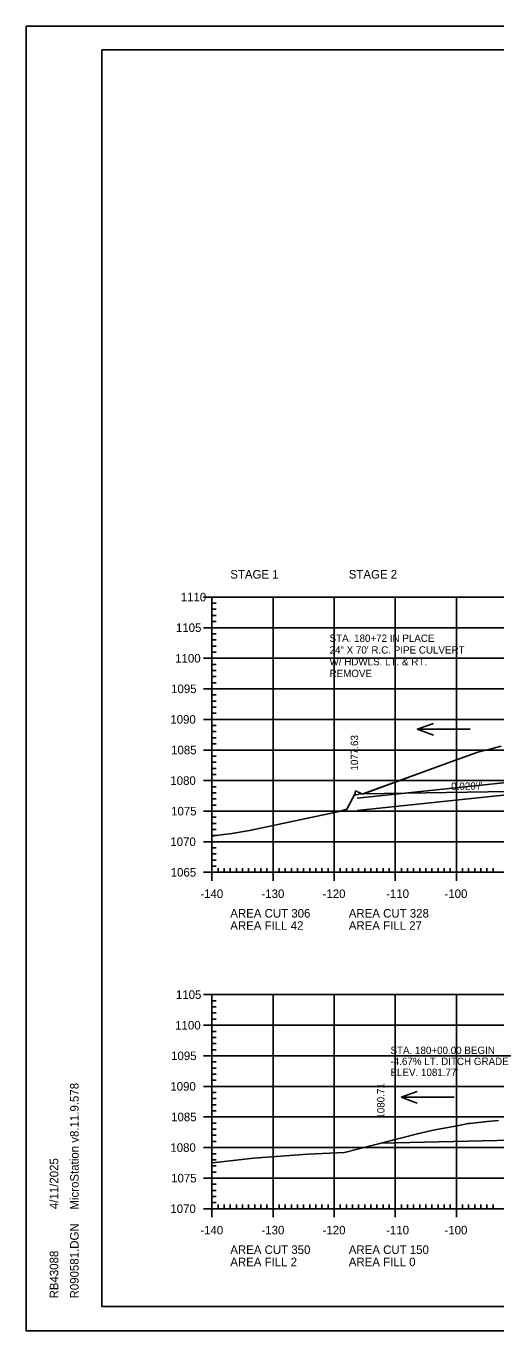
# Model space of a CAD drawing. Extents: x 1322838 to 1324533, y 339903 to 351025.
# Drawn here: x 1323533.3 to 1323610.2, y 348465.2 to 348678.6 of the extents above; entities that cross this region are included whole.
import ezdxf

# ---------------------------------------------------------------- set-up
doc = ezdxf.new("R2010")
doc.units = 0
for name, color, linetype in [('R_Axis', 7, 'Continuous'), ('R_Axis Annot', 7, 'Continuous'), ('R_Border', 7, 'Continuous'), ('R_Border Notes', 7, 'Continuous'), ('R_Drive', 7, 'Continuous'), ('R_Exist Surface', 7, 'Continuous'), ('R_Fin Surface', 7, 'Continuous'), ('R_Fin Surface Annot', 7, 'Continuous'), ('R_Grid', 7, 'Continuous'), ('R_No Plot', 7, 'Continuous'), ('R_Water', 7, 'Continuous'), ('R_Water Annot', 7, 'Continuous')]:
    doc.layers.add(name, color=color, linetype=linetype)

msp = doc.modelspace()

# ---------------------------------------------------------------- linework, layer by layer
at = {"layer": 'R_Axis'}
for p, q in [((1323562.32, 348585.2), (1323565.12, 348585.2)), ((1323563.72, 348540.2), (1323563.72, 348585.2)), ((1323563.72, 348584.2), (1323564.42, 348584.2)), ((1323563.72, 348583.2), (1323564.42, 348583.2)), ((1323563.72, 348582.2), (1323564.42, 348582.2)), ((1323563.72, 348581.2), (1323564.42, 348581.2)), ((1323562.32, 348580.2), (1323565.12, 348580.2)), ((1323563.72, 348579.2), (1323564.42, 348579.2)), ((1323563.72, 348578.2), (1323564.42, 348578.2)), ((1323563.72, 348577.2), (1323564.42, 348577.2)), ((1323562.32, 348575.2), (1323565.12, 348575.2)), ((1323563.72, 348576.2), (1323564.42, 348576.2)), ((1323563.72, 348574.2), (1323564.42, 348574.2)), ((1323563.72, 348573.2), (1323564.42, 348573.2)), ((1323562.32, 348570.2), (1323565.12, 348570.2)), ((1323563.72, 348572.2), (1323564.42, 348572.2)), ((1323563.72, 348571.2), (1323564.42, 348571.2)), ((1323563.72, 348569.2), (1323564.42, 348569.2)), ((1323563.72, 348568.2), (1323564.42, 348568.2)), ((1323563.72, 348567.2), (1323564.42, 348567.2)), ((1323563.72, 348566.2), (1323564.42, 348566.2)), ((1323562.32, 348565.2), (1323565.12, 348565.2)), ((1323563.72, 348564.2), (1323564.42, 348564.2)), ((1323563.72, 348563.2), (1323564.42, 348563.2)), ((1323563.72, 348562.2), (1323564.42, 348562.2)), ((1323562.32, 348560.2), (1323565.12, 348560.2)), ((1323563.72, 348561.2), (1323564.42, 348561.2)), ((1323563.72, 348559.2), (1323564.42, 348559.2)), ((1323563.72, 348558.2), (1323564.42, 348558.2)), ((1323563.72, 348557.2), (1323564.42, 348557.2)), ((1323563.72, 348556.2), (1323564.42, 348556.2)), ((1323562.32, 348555.2), (1323565.12, 348555.2)), ((1323563.72, 348554.2), (1323564.42, 348554.2)), ((1323563.72, 348553.2), (1323564.42, 348553.2)), ((1323563.72, 348552.2), (1323564.42, 348552.2)), ((1323563.72, 348551.2), (1323564.42, 348551.2)), ((1323562.32, 348550.2), (1323565.12, 348550.2)), ((1323563.72, 348549.2), (1323564.42, 348549.2)), ((1323563.72, 348548.2), (1323564.42, 348548.2)), ((1323563.72, 348547.2), (1323564.42, 348547.2)), ((1323562.32, 348545.2), (1323565.12, 348545.2)), ((1323563.72, 348546.2), (1323564.42, 348546.2)), ((1323563.72, 348544.2), (1323564.42, 348544.2)), ((1323563.72, 348543.2), (1323564.42, 348543.2)), ((1323563.72, 348542.2), (1323564.42, 348542.2)), ((1323563.72, 348538.8), (1323563.72, 348541.6)), ((1323563.72, 348541.2), (1323564.42, 348541.2)), ((1323564.72, 348540.2), (1323564.72, 348540.9)), ((1323565.72, 348540.2), (1323565.72, 348540.9)), ((1323566.72, 348540.2), (1323566.72, 348540.9)), ((1323567.72, 348540.2), (1323567.72, 348540.9)), ((1323568.72, 348540.2), (1323568.72, 348540.9)), ((1323569.72, 348540.2), (1323569.72, 348540.9)), ((1323570.72, 348540.2), (1323570.72, 348540.9)), ((1323571.72, 348540.2), (1323571.72, 348540.9)), ((1323572.72, 348540.2), (1323572.72, 348540.9)), ((1323573.72, 348538.8), (1323573.72, 348541.6)), ((1323574.72, 348540.2), (1323574.72, 348540.9)), ((1323575.72, 348540.2), (1323575.72, 348540.9)), ((1323576.72, 348540.2), (1323576.72, 348540.9)), ((1323577.72, 348540.2), (1323577.72, 348540.9)), ((1323578.72, 348540.2), (1323578.72, 348540.9)), ((1323579.72, 348540.2), (1323579.72, 348540.9)), ((1323580.72, 348540.2), (1323580.72, 348540.9)), ((1323581.72, 348540.2), (1323581.72, 348540.9)), ((1323582.72, 348540.2), (1323582.72, 348540.9)), ((1323583.72, 348538.8), (1323583.72, 348541.6)), ((1323584.72, 348540.2), (1323584.72, 348540.9)), ((1323585.72, 348540.2), (1323585.72, 348540.9)), ((1323586.72, 348540.2), (1323586.72, 348540.9)), ((1323587.72, 348540.2), (1323587.72, 348540.9)), ((1323588.72, 348540.2), (1323588.72, 348540.9)), ((1323589.72, 348540.2), (1323589.72, 348540.9)), ((1323590.72, 348540.2), (1323590.72, 348540.9)), ((1323591.72, 348540.2), (1323591.72, 348540.9)), ((1323592.72, 348540.2), (1323592.72, 348540.9)), ((1323593.72, 348538.8), (1323593.72, 348541.6)), ((1323594.72, 348540.2), (1323594.72, 348540.9)), ((1323595.72, 348540.2), (1323595.72, 348540.9)), ((1323596.72, 348540.2), (1323596.72, 348540.9)), ((1323597.72, 348540.2), (1323597.72, 348540.9)), ((1323598.72, 348540.2), (1323598.72, 348540.9)), ((1323599.72, 348540.2), (1323599.72, 348540.9)), ((1323600.72, 348540.2), (1323600.72, 348540.9)), ((1323601.72, 348540.2), (1323601.72, 348540.9)), ((1323602.72, 348540.2), (1323602.72, 348540.9)), ((1323603.72, 348538.8), (1323603.72, 348541.6)), ((1323604.72, 348540.2), (1323604.72, 348540.9)), ((1323605.72, 348540.2), (1323605.72, 348540.9)), ((1323606.72, 348540.2), (1323606.72, 348540.9)), ((1323607.72, 348540.2), (1323607.72, 348540.9)), ((1323608.72, 348540.2), (1323608.72, 348540.9)), ((1323609.72, 348540.2), (1323609.72, 348540.9)), ((1323562.32, 348540.2), (1323565.12, 348540.2)), ((1323563.72, 348540.2), (1323843.72, 348540.2)), ((1323562.32, 348520.2), (1323565.12, 348520.2)), ((1323563.72, 348485.2), (1323563.72, 348520.2)), ((1323563.72, 348519.2), (1323564.42, 348519.2)), ((1323563.72, 348518.2), (1323564.42, 348518.2)), ((1323563.72, 348517.2), (1323564.42, 348517.2)), ((1323562.32, 348515.2), (1323565.12, 348515.2)), ((1323563.72, 348516.2), (1323564.42, 348516.2)), ((1323563.72, 348514.2), (1323564.42, 348514.2)), ((1323563.72, 348513.2), (1323564.42, 348513.2)), ((1323563.72, 348512.2), (1323564.42, 348512.2)), ((1323563.72, 348511.2), (1323564.42, 348511.2)), ((1323562.32, 348510.2), (1323565.12, 348510.2)), ((1323563.72, 348509.2), (1323564.42, 348509.2)), ((1323563.72, 348508.2), (1323564.42, 348508.2)), ((1323563.72, 348507.2), (1323564.42, 348507.2)), ((1323563.72, 348506.2), (1323564.42, 348506.2)), ((1323562.32, 348505.2), (1323565.12, 348505.2)), ((1323563.72, 348504.2), (1323564.42, 348504.2)), ((1323563.72, 348503.2), (1323564.42, 348503.2)), ((1323563.72, 348502.2), (1323564.42, 348502.2)), ((1323562.32, 348500.2), (1323565.12, 348500.2)), ((1323563.72, 348501.2), (1323564.42, 348501.2)), ((1323563.72, 348499.2), (1323564.42, 348499.2)), ((1323563.72, 348498.2), (1323564.42, 348498.2)), ((1323563.72, 348497.2), (1323564.42, 348497.2)), ((1323563.72, 348496.2), (1323564.42, 348496.2)), ((1323562.32, 348495.2), (1323565.12, 348495.2)), ((1323563.72, 348494.2), (1323564.42, 348494.2)), ((1323563.72, 348493.2), (1323564.42, 348493.2)), ((1323563.72, 348492.2), (1323564.42, 348492.2)), ((1323562.32, 348490.2), (1323565.12, 348490.2)), ((1323563.72, 348491.2), (1323564.42, 348491.2)), ((1323563.72, 348489.2), (1323564.42, 348489.2)), ((1323563.72, 348488.2), (1323564.42, 348488.2)), ((1323563.72, 348487.2), (1323564.42, 348487.2)), ((1323562.32, 348485.2), (1323565.12, 348485.2)), ((1323563.72, 348483.8), (1323563.72, 348486.6)), ((1323563.72, 348486.2), (1323564.42, 348486.2)), ((1323563.72, 348485.2), (1323843.72, 348485.2)), ((1323564.72, 348485.2), (1323564.72, 348485.9)), ((1323565.72, 348485.2), (1323565.72, 348485.9)), ((1323566.72, 348485.2), (1323566.72, 348485.9)), ((1323567.72, 348485.2), (1323567.72, 348485.9)), ((1323568.72, 348485.2), (1323568.72, 348485.9)), ((1323569.72, 348485.2), (1323569.72, 348485.9)), ((1323570.72, 348485.2), (1323570.72, 348485.9)), ((1323571.72, 348485.2), (1323571.72, 348485.9)), ((1323572.72, 348485.2), (1323572.72, 348485.9)), ((1323573.72, 348483.8), (1323573.72, 348486.6)), ((1323574.72, 348485.2), (1323574.72, 348485.9)), ((1323575.72, 348485.2), (1323575.72, 348485.9)), ((1323576.72, 348485.2), (1323576.72, 348485.9)), ((1323577.72, 348485.2), (1323577.72, 348485.9)), ((1323578.72, 348485.2), (1323578.72, 348485.9)), ((1323579.72, 348485.2), (1323579.72, 348485.9)), ((1323580.72, 348485.2), (1323580.72, 348485.9)), ((1323581.72, 348485.2), (1323581.72, 348485.9)), ((1323582.72, 348485.2), (1323582.72, 348485.9)), ((1323583.72, 348483.8), (1323583.72, 348486.6)), ((1323584.72, 348485.2), (1323584.72, 348485.9)), ((1323585.72, 348485.2), (1323585.72, 348485.9)), ((1323586.72, 348485.2), (1323586.72, 348485.9)), ((1323587.72, 348485.2), (1323587.72, 348485.9)), ((1323588.72, 348485.2), (1323588.72, 348485.9)), ((1323589.72, 348485.2), (1323589.72, 348485.9)), ((1323590.72, 348485.2), (1323590.72, 348485.9)), ((1323591.72, 348485.2), (1323591.72, 348485.9)), ((1323592.72, 348485.2), (1323592.72, 348485.9)), ((1323593.72, 348483.8), (1323593.72, 348486.6)), ((1323594.72, 348485.2), (1323594.72, 348485.9)), ((1323595.72, 348485.2), (1323595.72, 348485.9)), ((1323596.72, 348485.2), (1323596.72, 348485.9)), ((1323597.72, 348485.2), (1323597.72, 348485.9)), ((1323598.72, 348485.2), (1323598.72, 348485.9)), ((1323599.72, 348485.2), (1323599.72, 348485.9)), ((1323600.72, 348485.2), (1323600.72, 348485.9)), ((1323601.72, 348485.2), (1323601.72, 348485.9)), ((1323602.72, 348485.2), (1323602.72, 348485.9)), ((1323603.72, 348483.8), (1323603.72, 348486.6)), ((1323604.72, 348485.2), (1323604.72, 348485.9)), ((1323605.72, 348485.2), (1323605.72, 348485.9)), ((1323606.72, 348485.2), (1323606.72, 348485.9)), ((1323607.72, 348485.2), (1323607.72, 348485.9)), ((1323608.72, 348485.2), (1323608.72, 348485.9)), ((1323609.72, 348485.2), (1323609.72, 348485.9))]:
    msp.add_line(p, q, dxfattribs=at)
at = {"layer": 'R_Border'}
for p, q in [((1323545.72, 348674.66), (1323861.9, 348674.66)), ((1323545.72, 348469.2), (1323545.72, 348674.66)), ((1323545.72, 348469.2), (1323545.72, 348469.2)), ((1323861.9, 348469.2), (1323545.72, 348469.2))]:
    msp.add_line(p, q, dxfattribs=at)
at = {"layer": 'R_Exist Surface'}
for points in [[(1323563.72, 348546.13), (1323564.45, 348546.21), (1323565.61, 348546.37), (1323566.63, 348546.5), (1323569.84, 348547.06), (1323584.51, 348550.17), (1323585.8, 348550.55), (1323587.15, 348553.08), (1323587.21, 348553.52), (1323588.14, 348553.08), (1323588.41, 348553.02), (1323602.81, 348558.25), (1323607.25, 348559.86), (1323609.62, 348560.47), (1323611.04, 348560.83)], [(1323563.72, 348492.68), (1323564.31, 348492.74), (1323570.52, 348493.46), (1323579.4, 348494.11), (1323585.39, 348494.39), (1323597.35, 348497.45), (1323600.21, 348498.11), (1323603.83, 348498.77), (1323605.65, 348499.12), (1323605.92, 348499.15), (1323608.75, 348499.48), (1323610.6, 348499.61)]]:
    msp.add_lwpolyline(points, dxfattribs=at)
at = {"layer": 'R_Fin Surface'}
for points in [[(1323587.03, 348552.84), (1323587.29, 348552.88), (1323587.64, 348552.95), (1323587.72, 348552.97), (1323588.52, 348553.06), (1323625.87, 348553.61)], [(1323591.35, 348495.92), (1323615.14, 348496.44)]]:
    msp.add_lwpolyline(points, dxfattribs=at)
at = {"layer": 'R_Grid'}
for p, q in [((1323563.72, 348585.2), (1323843.72, 348585.2)), ((1323563.72, 348540.2), (1323563.72, 348585.2)), ((1323573.72, 348540.2), (1323573.72, 348585.2)), ((1323583.72, 348540.2), (1323583.72, 348585.2)), ((1323593.72, 348540.2), (1323593.72, 348585.2)), ((1323603.72, 348540.2), (1323603.72, 348585.2)), ((1323563.72, 348580.2), (1323843.72, 348580.2)), ((1323563.72, 348575.2), (1323843.72, 348575.2)), ((1323563.72, 348570.2), (1323843.72, 348570.2)), ((1323563.72, 348565.2), (1323843.72, 348565.2)), ((1323563.72, 348560.2), (1323843.72, 348560.2)), ((1323563.72, 348555.2), (1323843.72, 348555.2)), ((1323563.72, 348550.2), (1323843.72, 348550.2)), ((1323563.72, 348545.2), (1323843.72, 348545.2)), ((1323563.72, 348540.2), (1323843.72, 348540.2)), ((1323563.72, 348520.2), (1323843.72, 348520.2)), ((1323563.72, 348485.2), (1323563.72, 348520.2)), ((1323573.72, 348485.2), (1323573.72, 348520.2)), ((1323583.72, 348485.2), (1323583.72, 348520.2)), ((1323593.72, 348485.2), (1323593.72, 348520.2)), ((1323603.72, 348485.2), (1323603.72, 348520.2)), ((1323563.72, 348515.2), (1323843.72, 348515.2)), ((1323563.72, 348510.2), (1323843.72, 348510.2)), ((1323563.72, 348505.2), (1323843.72, 348505.2)), ((1323563.72, 348500.2), (1323843.72, 348500.2)), ((1323563.72, 348495.2), (1323843.72, 348495.2)), ((1323563.72, 348490.2), (1323843.72, 348490.2)), ((1323563.72, 348485.2), (1323843.72, 348485.2))]:
    msp.add_line(p, q, dxfattribs=at)
at = {"layer": 'R_No Plot'}
for p, q in [((1323533.31, 348678.56), (1323866.65, 348678.56)), ((1323533.31, 348465.23), (1323866.65, 348465.23))]:
    msp.add_line(p, q, dxfattribs=at)
for points in [[(1323533.31, 348678.56), (1323866.65, 348678.56), (1323866.65, 348465.22), (1323533.31, 348465.22)], [(1323779.64, 348674.66), (1323799.26, 348674.66), (1323799.26, 348664.78), (1323815.37, 348664.78), (1323838.57, 348664.78), (1323838.57, 348632.11), (1323861.77, 348632.11), (1323861.9, 348469.2), (1323545.72, 348469.2), (1323545.72, 348674.66)], [(1323587.03, 348552.84), (1323587.15, 348553.08), (1323587.21, 348553.52), (1323588.14, 348553.08), (1323588.32, 348553.04), (1323587.72, 348552.97), (1323587.64, 348552.95), (1323587.29, 348552.88), (1323587.03, 348552.84)], [(1323588.32, 348553.04), (1323588.41, 348553.02), (1323588.52, 348553.06)]]:
    msp.add_lwpolyline(points, close=True, dxfattribs=at)
for points in [[(1323625.87, 348553.61), (1323588.52, 348553.06), (1323602.81, 348558.25), (1323607.25, 348559.86), (1323609.62, 348560.47), (1323611.04, 348560.83)], [(1323615.14, 348496.44), (1323591.35, 348495.92), (1323597.35, 348497.45), (1323600.21, 348498.11), (1323603.83, 348498.77), (1323605.65, 348499.12), (1323605.92, 348499.15), (1323608.75, 348499.48), (1323610.6, 348499.61)]]:
    msp.add_lwpolyline(points, dxfattribs=at)
at = {"layer": 'R_Water'}
for p, q in [((1323657.64, 348559.69), (1323587.46, 348552.32)), ((1323657.64, 348557.69), (1323587.46, 348550.32))]:
    msp.add_line(p, q, dxfattribs=at)
at = {"layer": 'R_Water Annot'}
for p, q in [((1323597.3, 348563.59), (1323599.96, 348564.55)), ((1323605.99, 348563.59), (1323597.3, 348563.59)), ((1323597.3, 348563.59), (1323599.96, 348562.62)), ((1323594.66, 348503.43), (1323597.32, 348504.39)), ((1323603.35, 348503.43), (1323594.66, 348503.43)), ((1323594.66, 348503.43), (1323597.32, 348502.46))]:
    msp.add_line(p, q, dxfattribs=at)

# ---------------------------------------------------------------- texts
at = {"layer": 'R_Axis Annot'}
for s, p in [('STAGE 1', (1323566.72, 348588.23)), ('STAGE 2', (1323586.11, 348588.23)), ('1110', (1323558.61, 348584.5)), ('1105', (1323557.83, 348579.5)), ('1100', (1323557.71, 348574.5)), ('1095', (1323557.04, 348569.5)), ('1090', (1323556.91, 348564.5)), ('1085', (1323557.04, 348559.5)), ('1080', (1323556.91, 348554.5)), ('1075', (1323557.04, 348549.5)), ('1070', (1323556.91, 348544.5)), ('1065', (1323556.97, 348539.5)), ('-140', (1323561.82, 348536)), ('-130', (1323571.82, 348536)), ('-120', (1323581.82, 348536)), ('-110', (1323592.22, 348536)), ('-100', (1323601.77, 348536)), ('AREA CUT 306', (1323566.72, 348532.8)), ('AREA CUT 328', (1323586.11, 348532.8)), ('AREA FILL 42', (1323566.72, 348530.8)), ('AREA FILL 27', (1323586.11, 348530.8)), ('1105', (1323557.83, 348519.5)), ('1100', (1323557.71, 348514.5)), ('1095', (1323557.04, 348509.5)), ('1090', (1323556.91, 348504.5)), ('1085', (1323557.04, 348499.5)), ('1080', (1323556.91, 348494.5)), ('1075', (1323557.04, 348489.5)), ('1070', (1323556.91, 348484.5)), ('-140', (1323561.82, 348481)), ('-130', (1323571.82, 348481)), ('-120', (1323581.82, 348481)), ('-110', (1323592.22, 348481)), ('-100', (1323601.77, 348481)), ('AREA CUT 350', (1323566.72, 348477.8)), ('AREA CUT 150', (1323586.11, 348477.8)), ('AREA FILL 2', (1323566.72, 348475.8)), ('AREA FILL 0', (1323586.11, 348475.8))]:
    msp.add_text(s, height=1.4, dxfattribs=at).set_placement(p)
at = {"layer": 'R_Border'}
for s, p in [('MicroStation v8.11.9.578', (1323541.91, 348485.06)), ('4/11/2025', (1323538.58, 348485.13)), ('R090581.DGN', (1323541.91, 348470.53)), ('RB43088', (1323538.58, 348470.53))]:
    msp.add_text(s, height=1.4, rotation=90, dxfattribs=at).set_placement(p)
at = {"layer": 'R_Border Notes'}
for s, p in [('STA. 180+72 IN PLACE', (1323582.96, 348577.88)), ('24" X 70\' R.C. PIPE CULVERT', (1323582.96, 348575.96)), ('W/ HDWLS. LT. & RT.', (1323582.96, 348574.04)), ('REMOVE', (1323582.96, 348572.12))]:
    msp.add_text(s, height=1.2, dxfattribs=at).set_placement(p)
at = {"layer": 'R_Drive'}
for s, p in [('STA. 180+00.00 BEGIN', (1323592.93, 348510.5)), ('-4.67% LT. DITCH GRADE', (1323592.93, 348508.7)), ("ELEV. 1081.77'", (1323592.93, 348506.9))]:
    msp.add_text(s, height=1.2, dxfattribs=at).set_placement(p)
at = {"layer": 'R_Fin Surface Annot'}
for s, rotation, p in [('1077.63', 90, (1323587.63, 348556.84)), ("0.020'/'", 1.1459, (1323602.88, 348553.65)), ('1080.71', 90, (1323591.95, 348499.92))]:
    msp.add_text(s, height=1.2, rotation=rotation, dxfattribs=at).set_placement(p)

doc.saveas('drawing.dxf')
